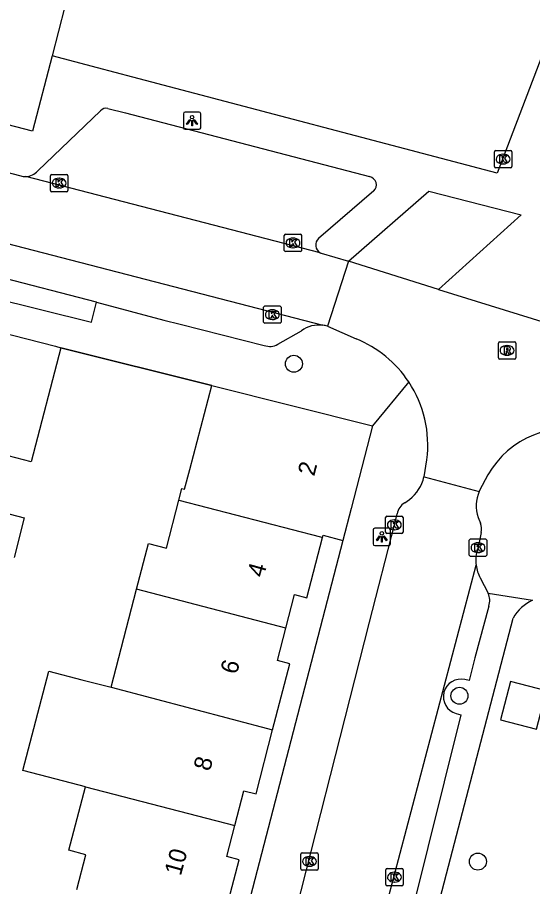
# Model space of a CAD drawing. Extents: x 163686 to 164493, y 382719 to 383870.
# Drawn here: x 164174.1 to 164203.8, y 383167.2 to 383217.3 of the extents above; entities that cross this region are included whole.
import ezdxf

# ---------------------------------------------------------------- set-up
doc = ezdxf.new("R2010")
doc.units = 0
for name, color, linetype in [('IMGEO_Boom', 7, 'Continuous'), ('IMGEO_Kolk', 7, 'Continuous'), ('IMGEO_Lichtpunt', 7, 'Continuous'), ('IMGEO_Muur', 7, 'Continuous'), ('IMGEO_Pand', 7, 'Continuous'), ('IMGEO_Pand_nummerreeks', 7, 'Continuous'), ('IMGEO_Rijbaan_lokaal_open', 7, 'Continuous'), ('IMGEO_Rioolput', 7, 'Continuous'), ('IMGEO_Voetpad_open', 7, 'Continuous')]:
    doc.layers.add(name, color=color, linetype=linetype)

msp = doc.modelspace()

# ---------------------------------------------------------------- linework, layer by layer
at = {"layer": 'IMGEO_Boom'}
for centre in [(164190.006, 383197.355), (164199.541, 383178.233), (164200.602, 383168.681)]:
    msp.add_circle(centre, 0.489, dxfattribs=at)
at = {"layer": 'IMGEO_Kolk'}
for p, q in [((164201.553, 383208.718), (164201.553, 383209.57)), ((164201.628, 383209.644), (164202.48, 383209.644)), ((164202.041, 383209.424), (164202.066, 383209.424)), ((164202.554, 383209.57), (164202.554, 383208.718)), ((164202.064, 383208.864), (164202.039, 383208.864)), ((164175.987, 383207.336), (164175.987, 383208.188)), ((164176.062, 383208.262), (164176.914, 383208.262)), ((164176.988, 383208.188), (164176.988, 383207.336)), ((164202.48, 383208.644), (164201.628, 383208.644)), ((164176.475, 383208.042), (164176.5, 383208.042)), ((164176.914, 383207.262), (164176.062, 383207.262)), ((164176.498, 383207.482), (164176.473, 383207.482)), ((164189.452, 383203.888), (164189.452, 383204.74)), ((164189.527, 383204.814), (164190.379, 383204.814)), ((164190.453, 383204.74), (164190.453, 383203.888)), ((164189.94, 383204.594), (164189.965, 383204.594)), ((164190.379, 383203.814), (164189.527, 383203.814)), ((164189.963, 383204.034), (164189.938, 383204.034)), ((164188.338, 383200.684), (164189.19, 383200.684)), ((164188.263, 383199.758), (164188.263, 383200.61)), ((164188.751, 383200.464), (164188.776, 383200.464)), ((164189.264, 383200.61), (164189.264, 383199.758)), ((164189.19, 383199.684), (164188.338, 383199.684)), ((164188.774, 383199.904), (164188.749, 383199.904)), ((164195.29, 383187.652), (164195.29, 383188.504)), ((164195.365, 383188.578), (164196.217, 383188.578)), ((164195.778, 383188.358), (164195.803, 383188.358)), ((164196.291, 383188.504), (164196.291, 383187.652)), ((164195.801, 383187.798), (164195.776, 383187.798)), ((164196.217, 383187.578), (164195.365, 383187.578)), ((164200.109, 383186.338), (164200.109, 383187.19)), ((164200.184, 383187.264), (164201.036, 383187.264)), ((164201.11, 383187.19), (164201.11, 383186.338)), ((164200.597, 383187.044), (164200.622, 383187.044)), ((164201.036, 383186.264), (164200.184, 383186.264)), ((164200.62, 383186.484), (164200.595, 383186.484)), ((164190.4, 383168.266), (164190.4, 383169.118)), ((164190.475, 383169.192), (164191.327, 383169.192)), ((164191.401, 383169.118), (164191.401, 383168.266)), ((164190.888, 383168.972), (164190.913, 383168.972)), ((164191.327, 383168.192), (164190.475, 383168.192)), ((164190.911, 383168.412), (164190.886, 383168.412)), ((164195.294, 383167.361), (164195.294, 383168.213)), ((164195.369, 383168.287), (164196.221, 383168.287)), ((164196.295, 383168.213), (164196.295, 383167.361)), ((164195.782, 383168.067), (164195.807, 383168.067)), ((164196.221, 383167.287), (164195.369, 383167.287)), ((164195.805, 383167.507), (164195.78, 383167.507))]:
    msp.add_line(p, q, dxfattribs=at)
for points in [[(164201.553, 383208.718), (164201.553, 383209.57)], [(164201.628, 383209.644), (164202.48, 383209.644)], [(164201.874, 383209.344), (164201.997, 383209.344), (164201.997, 383209.193), (164202.127, 383209.344), (164202.291, 383209.344), (164202.145, 383209.193), (164202.298, 383208.944), (164202.146, 383208.944), (164202.061, 383209.108), (164201.997, 383209.041), (164201.997, 383208.944), (164201.874, 383208.944), (164201.874, 383209.344)], [(164202.554, 383209.57), (164202.554, 383208.718)], [(164175.987, 383207.336), (164175.987, 383208.188)], [(164176.062, 383208.262), (164176.914, 383208.262)], [(164176.988, 383208.188), (164176.988, 383207.336)], [(164202.48, 383208.644), (164201.628, 383208.644)], [(164176.308, 383207.962), (164176.431, 383207.962), (164176.431, 383207.811), (164176.561, 383207.962), (164176.725, 383207.962), (164176.579, 383207.811), (164176.732, 383207.562), (164176.58, 383207.562), (164176.495, 383207.726), (164176.431, 383207.659), (164176.431, 383207.562), (164176.308, 383207.562), (164176.308, 383207.962)], [(164176.914, 383207.262), (164176.062, 383207.262)], [(164189.452, 383203.888), (164189.452, 383204.74)], [(164189.527, 383204.814), (164190.379, 383204.814)], [(164190.453, 383204.74), (164190.453, 383203.888)], [(164189.773, 383204.514), (164189.896, 383204.514), (164189.896, 383204.363), (164190.026, 383204.514), (164190.19, 383204.514), (164190.044, 383204.363), (164190.197, 383204.114), (164190.045, 383204.114), (164189.96, 383204.278), (164189.896, 383204.211), (164189.896, 383204.114), (164189.773, 383204.114), (164189.773, 383204.514)], [(164190.379, 383203.814), (164189.527, 383203.814)], [(164188.338, 383200.684), (164189.19, 383200.684)], [(164188.263, 383199.758), (164188.263, 383200.61)], [(164188.584, 383200.384), (164188.707, 383200.384), (164188.707, 383200.233), (164188.837, 383200.384), (164189.001, 383200.384), (164188.855, 383200.233), (164189.008, 383199.984), (164188.856, 383199.984), (164188.771, 383200.148), (164188.707, 383200.081), (164188.707, 383199.984), (164188.584, 383199.984), (164188.584, 383200.384)], [(164189.264, 383200.61), (164189.264, 383199.758)], [(164189.19, 383199.684), (164188.338, 383199.684)], [(164195.29, 383187.652), (164195.29, 383188.504)], [(164195.365, 383188.578), (164196.217, 383188.578)], [(164195.611, 383188.278), (164195.734, 383188.278), (164195.734, 383188.127), (164195.864, 383188.278), (164196.028, 383188.278), (164195.882, 383188.127), (164196.035, 383187.878), (164195.883, 383187.878), (164195.798, 383188.042), (164195.734, 383187.975), (164195.734, 383187.878), (164195.611, 383187.878), (164195.611, 383188.278)], [(164196.291, 383188.504), (164196.291, 383187.652)], [(164196.217, 383187.578), (164195.365, 383187.578)], [(164200.109, 383186.338), (164200.109, 383187.19)], [(164200.184, 383187.264), (164201.036, 383187.264)], [(164201.11, 383187.19), (164201.11, 383186.338)], [(164200.43, 383186.964), (164200.553, 383186.964), (164200.553, 383186.813), (164200.683, 383186.964), (164200.847, 383186.964), (164200.701, 383186.813), (164200.854, 383186.564), (164200.702, 383186.564), (164200.617, 383186.728), (164200.553, 383186.661), (164200.553, 383186.564), (164200.43, 383186.564), (164200.43, 383186.964)], [(164201.036, 383186.264), (164200.184, 383186.264)], [(164190.4, 383168.266), (164190.4, 383169.118)], [(164190.475, 383169.192), (164191.327, 383169.192)], [(164191.401, 383169.118), (164191.401, 383168.266)], [(164190.721, 383168.892), (164190.844, 383168.892), (164190.844, 383168.741), (164190.974, 383168.892), (164191.138, 383168.892), (164190.992, 383168.741), (164191.145, 383168.492), (164190.993, 383168.492), (164190.908, 383168.656), (164190.844, 383168.589), (164190.844, 383168.492), (164190.721, 383168.492), (164190.721, 383168.892)], [(164191.327, 383168.192), (164190.475, 383168.192)], [(164195.294, 383167.361), (164195.294, 383168.213)], [(164195.369, 383168.287), (164196.221, 383168.287)], [(164196.295, 383168.213), (164196.295, 383167.361)], [(164195.615, 383167.987), (164195.738, 383167.987), (164195.738, 383167.836), (164195.868, 383167.987), (164196.032, 383167.987), (164195.886, 383167.836), (164196.039, 383167.587), (164195.887, 383167.587), (164195.802, 383167.751), (164195.738, 383167.684), (164195.738, 383167.587), (164195.615, 383167.587), (164195.615, 383167.987)], [(164196.221, 383167.287), (164195.369, 383167.287)]]:
    msp.add_lwpolyline(points, dxfattribs=at)
for centre, start, end in [((164201.63, 383209.568), 91.552, 178.448), ((164201.63, 383209.568), 91.552, 178.448), ((164202.478, 383209.568), 1.552, 88.448), ((164202.478, 383209.568), 1.552, 88.448), ((164201.63, 383208.72), 181.552, 268.448), ((164201.63, 383208.72), 181.552, 268.448), ((164202.478, 383208.72), 271.552, 358.448), ((164202.478, 383208.72), 271.552, 358.448), ((164176.064, 383208.186), 91.552, 178.448), ((164176.064, 383208.186), 91.552, 178.448), ((164176.912, 383208.186), 1.552, 88.448), ((164176.912, 383208.186), 1.552, 88.448), ((164176.064, 383207.338), 181.552, 268.448), ((164176.064, 383207.338), 181.552, 268.448), ((164176.912, 383207.338), 271.552, 358.448), ((164176.912, 383207.338), 271.552, 358.448), ((164189.529, 383204.738), 91.552, 178.448), ((164189.529, 383204.738), 91.552, 178.448), ((164190.377, 383204.738), 1.552, 88.448), ((164190.377, 383204.738), 1.552, 88.448), ((164189.529, 383203.89), 181.552, 268.448), ((164189.529, 383203.89), 181.552, 268.448), ((164190.377, 383203.89), 271.552, 358.448), ((164190.377, 383203.89), 271.552, 358.448), ((164188.34, 383200.608), 91.552, 178.448), ((164188.34, 383200.608), 91.552, 178.448), ((164189.188, 383200.608), 1.552, 88.448), ((164189.188, 383200.608), 1.552, 88.448), ((164188.34, 383199.76), 181.552, 268.448), ((164188.34, 383199.76), 181.552, 268.448), ((164189.188, 383199.76), 271.552, 358.448), ((164189.188, 383199.76), 271.552, 358.448), ((164195.367, 383188.502), 91.552, 178.448), ((164195.367, 383188.502), 91.552, 178.448), ((164196.215, 383188.502), 1.552, 88.448), ((164196.215, 383188.502), 1.552, 88.448), ((164195.367, 383187.654), 181.552, 268.448), ((164195.367, 383187.654), 181.552, 268.448), ((164196.215, 383187.654), 271.552, 358.448), ((164196.215, 383187.654), 271.552, 358.448), ((164200.186, 383187.188), 91.552, 178.448), ((164200.186, 383187.188), 91.552, 178.448), ((164201.034, 383187.188), 1.552, 88.448), ((164201.034, 383187.188), 1.552, 88.448), ((164200.186, 383186.34), 181.552, 268.448), ((164200.186, 383186.34), 181.552, 268.448), ((164201.034, 383186.34), 271.552, 358.448), ((164201.034, 383186.34), 271.552, 358.448), ((164190.477, 383169.116), 91.552, 178.448), ((164190.477, 383169.116), 91.552, 178.448), ((164191.325, 383169.116), 1.552, 88.448), ((164191.325, 383169.116), 1.552, 88.448), ((164190.477, 383168.268), 181.552, 268.448), ((164190.477, 383168.268), 181.552, 268.448), ((164191.325, 383168.268), 271.552, 358.448), ((164191.325, 383168.268), 271.552, 358.448), ((164195.371, 383168.211), 91.552, 178.448), ((164195.371, 383168.211), 91.552, 178.448), ((164196.219, 383168.211), 1.552, 88.448), ((164196.219, 383168.211), 1.552, 88.448), ((164195.371, 383167.363), 181.552, 268.448), ((164195.371, 383167.363), 181.552, 268.448), ((164196.219, 383167.363), 271.552, 358.448), ((164196.219, 383167.363), 271.552, 358.448)]:
    msp.add_arc(centre, 0.0765, start, end, dxfattribs=at)
for centre, major_axis, ratio, start_param, end_param in [((164202.04, 383209.144), (-0.387, 0.002), 0.722429, 4.712389, 7.853982), ((164202.065, 383209.144), (-0.39, 0.002), 0.717154, 1.570796, 4.712389), ((164176.474, 383207.762), (-0.387, 0.002), 0.722429, 4.712389, 7.853982), ((164176.499, 383207.762), (-0.39, 0.002), 0.717154, 1.570796, 4.712389), ((164189.939, 383204.314), (-0.387, 0.002), 0.722429, 4.712389, 7.853982), ((164189.964, 383204.314), (-0.39, 0.002), 0.717154, 1.570796, 4.712389), ((164188.75, 383200.184), (-0.387, 0.002), 0.722429, 4.712389, 7.853982), ((164188.775, 383200.184), (-0.39, 0.002), 0.717154, 1.570796, 4.712389), ((164195.777, 383188.078), (-0.387, 0.002), 0.722429, 4.712389, 7.853982), ((164195.802, 383188.078), (-0.39, 0.002), 0.717154, 1.570796, 4.712389), ((164200.596, 383186.764), (-0.387, 0.002), 0.722429, 4.712389, 7.853982), ((164200.621, 383186.764), (-0.39, 0.002), 0.717154, 1.570796, 4.712389), ((164190.887, 383168.692), (-0.387, 0.002), 0.722429, 4.712389, 7.853982), ((164190.912, 383168.692), (-0.39, 0.002), 0.717154, 1.570796, 4.712389), ((164195.781, 383167.787), (-0.387, 0.002), 0.722429, 4.712389, 7.853982), ((164195.806, 383167.787), (-0.39, 0.002), 0.717154, 1.570796, 4.712389)]:
    msp.add_ellipse(centre, major_axis=major_axis, ratio=ratio, start_param=start_param, end_param=end_param, dxfattribs=at)
at = {"layer": 'IMGEO_Lichtpunt'}
for p, q in [((164183.641, 383211.759), (164183.641, 383210.952)), ((164183.641, 383211.759), (164183.641, 383210.952)), ((164184.543, 383211.854), (164183.735, 383211.854)), ((164184.543, 383211.854), (164183.735, 383211.854)), ((164184.637, 383210.952), (164184.637, 383211.759)), ((164184.637, 383210.952), (164184.637, 383211.759)), ((164183.735, 383210.858), (164184.543, 383210.858)), ((164183.735, 383210.858), (164184.543, 383210.858)), ((164194.569, 383187.788), (164194.569, 383186.981)), ((164194.569, 383187.788), (164194.569, 383186.981)), ((164195.471, 383187.883), (164194.663, 383187.883)), ((164195.471, 383187.883), (164194.663, 383187.883)), ((164195.565, 383186.981), (164195.565, 383187.788)), ((164195.565, 383186.981), (164195.565, 383187.788)), ((164194.663, 383186.887), (164195.471, 383186.887)), ((164194.663, 383186.887), (164195.471, 383186.887))]:
    msp.add_line(p, q, dxfattribs=at)
for points in [[(164184.015, 383211.423), (164184.054, 383211.395), (164183.866, 383211.133), (164183.828, 383211.16), (164184.015, 383211.423)], [(164184.117, 383211.375), (164184.164, 383211.375), (164184.164, 383211.053), (164184.117, 383211.053), (164184.117, 383211.375)], [(164184.227, 383211.395), (164184.265, 383211.422), (164184.452, 383211.16), (164184.413, 383211.132), (164184.227, 383211.395)], [(164194.943, 383187.452), (164194.982, 383187.424), (164194.794, 383187.162), (164194.756, 383187.189), (164194.943, 383187.452)], [(164195.045, 383187.404), (164195.092, 383187.404), (164195.092, 383187.082), (164195.045, 383187.082), (164195.045, 383187.404)], [(164195.155, 383187.424), (164195.193, 383187.451), (164195.38, 383187.189), (164195.341, 383187.161), (164195.155, 383187.424)]]:
    msp.add_lwpolyline(points, dxfattribs=at)
for centre in [(164184.14, 383211.557), (164195.068, 383187.586)]:
    msp.add_circle(centre, 0.0994, dxfattribs=at)
for centre, start, end in [((164183.735, 383211.759), 90, 180), ((164183.735, 383211.759), 90, 180), ((164184.543, 383211.759), 0, 90), ((164184.543, 383211.759), 0, 90), ((164183.735, 383210.952), 180, 270), ((164183.735, 383210.952), 180, 270), ((164184.543, 383210.952), 270, 0), ((164184.543, 383210.952), 270, 360), ((164194.663, 383187.788), 90, 180), ((164194.663, 383187.788), 90, 180), ((164195.471, 383187.788), 0, 90), ((164195.471, 383187.788), 0, 90), ((164194.663, 383186.981), 180, 270), ((164194.663, 383186.981), 180, 270), ((164195.471, 383186.981), 270, 0), ((164195.471, 383186.981), 270, 360)]:
    msp.add_arc(centre, 0.0946, start, end, dxfattribs=at)
at = {"layer": 'IMGEO_Muur'}
msp.add_lwpolyline([(164176.583, 383198.281), (164185.275, 383196.098)], dxfattribs=at)
at = {"layer": 'IMGEO_Pand'}
for points in [[(164176.086, 383215.093), (164174.958, 383210.745), (164163.56, 383213.701), (164165.194, 383220.005), (164164.803, 383220.106), (164165.555, 383223.008), (164165.979, 383222.898), (164167.529, 383228.876)], [(164176.82, 383217.925), (164176.086, 383215.093)], [(164173.473, 383199.087), (164173.798, 383199.003), (164176.279, 383198.36), (164176.583, 383198.281)], [(164176.583, 383198.281), (164174.876, 383191.699), (164171.766, 383192.505)], [(164183.379, 383189.505), (164183.551, 383190.167), (164183.712, 383190.125), (164184.009, 383191.261), (164185.275, 383196.098)], [(164185.275, 383196.098), (164194.537, 383193.772)], [(164194.537, 383193.772), (164193.301, 383189.011), (164192.826, 383187.181)], [(164171.003, 383189.379), (164174.475, 383188.478), (164173.885, 383186.203)], [(164180.944, 383184.366), (164181.629, 383187), (164182.658, 383186.732), (164183.379, 383189.505)], [(164183.379, 383189.505), (164191.535, 383187.38), (164191.651, 383187.35)], [(164189.546, 383182.128), (164190.046, 383184.06), (164190.752, 383183.877), (164191.651, 383187.35)], [(164191.651, 383187.35), (164191.684, 383187.478), (164192.826, 383187.181)], [(164179.476, 383178.72), (164180.944, 383184.366)], [(164189.546, 383182.128), (164180.944, 383184.366)], [(164188.78, 383176.264), (164189.769, 383180.082), (164189.063, 383180.265), (164189.546, 383182.128)], [(164177.995, 383172.992), (164176.304, 383173.432), (164174.397, 383173.928), (164175.886, 383179.654), (164177.792, 383179.158), (164179.476, 383178.72)], [(164179.476, 383178.72), (164188.78, 383176.264)], [(164204.552, 383178.518), (164202.48, 383179.052), (164201.911, 383176.845), (164203.983, 383176.311), (164204.552, 383178.518)], [(164186.601, 383170.759), (164187.12, 383172.763), (164187.826, 383172.58), (164188.78, 383176.264)], [(164177.507, 383167.068), (164178.03, 383169.079), (164177.044, 383169.336), (164177.995, 383172.992)], [(164177.995, 383172.992), (164186.601, 383170.759)], [(164185.839, 383164.904), (164186.844, 383168.785), (164186.138, 383168.968), (164186.601, 383170.759)]]:
    msp.add_lwpolyline(points, dxfattribs=at)
at = {"layer": 'IMGEO_Rijbaan_lokaal_open'}
for points in [[(164065.47, 383232.191), (164137.37, 383213.628), (164191.674, 383199.573)], [(164159.311, 383212.095), (164163.428, 383211.006), (164174.271, 383208.173)], [(164191.519, 383203.748), (164174.565, 383208.139)], [(164191.519, 383203.748), (164191.548, 383203.733), (164191.577, 383203.719), (164193.144, 383203.259)], [(164193.144, 383203.259), (164191.936, 383199.519)], [(164198.344, 383201.637), (164193.144, 383203.259)], [(164178.631, 383200.91), (164172.83, 383202.406)], [(164198.344, 383201.637), (164211.291, 383197.629), (164212.176, 383197.307)], [(164178.631, 383200.91), (164182.52, 383199.875), (164183.453, 383199.638), (164188.301, 383198.414)], [(164189.075, 383198.48), (164190.439, 383199.257)], [(164191.936, 383199.519), (164193.591, 383198.789)], [(164197.5, 383190.84), (164197.667, 383191.827)], [(164197.5, 383190.84), (164200.68, 383190.002)], [(164201.176, 383190.951), (164200.702, 383190.05), (164200.68, 383190.002)], [(164196.387, 383189.35), (164196.666, 383189.542)], [(164185.032, 383146.554), (164185.499, 383148.358), (164189.313, 383162.614), (164194.358, 383182.464), (164195.791, 383188.078), (164195.962, 383188.713)], [(164200.622, 383188.506), (164200.761, 383188.179)], [(164200.79, 383187.637), (164200.61, 383186.764), (164200.542, 383186.562)], [(164195.035, 383165.03), (164200.503, 383185.752)]]:
    msp.add_lwpolyline(points, dxfattribs=at)
for centre, radius, start, end in [((164174.531, 383209.136), 0.997, 254.8684, 271.9381), ((164191.457, 383197.851), 1.736, 82.8053, 125.8994), ((164191.451, 383197.83), 1.757, 73.9877, 82.7204), ((164191.101, 383192.656), 6.619, 33.4661, 67.9036), ((164188.621, 383199.232), 0.878, 248.6214, 301.1264), ((164191.107, 383192.659), 6.612, 352.77, 33.4714), ((164205.874, 383188.236), 5.426, 74.9953, 149.9735), ((164195.189, 383191.408), 2.379, 308.3597, 346.1966), ((164202.546, 383189.181), 2.039, 156.2366, 199.3229), ((164196.818, 383188.602), 0.864, 119.9723, 172.6061), ((164199.919, 383187.862), 0.9, 345.5048, 20.6207), ((164202.426, 383186.065), 1.948, 165.2314, 189.2555)]:
    msp.add_arc(centre, radius, start, end, dxfattribs=at)
at = {"layer": 'IMGEO_Rioolput'}
for p, q in [((164201.782, 383197.698), (164201.782, 383198.55)), ((164201.857, 383198.624), (164202.709, 383198.624)), ((164202.27, 383198.404), (164202.295, 383198.404)), ((164202.783, 383198.55), (164202.783, 383197.698)), ((164202.293, 383197.844), (164202.268, 383197.844)), ((164202.709, 383197.624), (164201.857, 383197.624))]:
    msp.add_line(p, q, dxfattribs=at)
for points in [[(164201.782, 383197.698), (164201.782, 383198.55)], [(164201.857, 383198.624), (164202.709, 383198.624)], [(164202.371, 383198.322), (164202.119, 383198.324), (164202.119, 383197.924)], [(164202.297, 383198.243), (164202.243, 383198.243), (164202.243, 383198.162)], [(164202.243, 383198.162), (164202.295, 383198.162)], [(164202.783, 383198.55), (164202.783, 383197.698)], [(164202.119, 383197.924), (164202.243, 383197.924), (164202.243, 383198.086), (164202.254, 383198.086)], [(164202.301, 383198.057), (164202.372, 383197.924), (164202.512, 383197.924), (164202.447, 383198.05)], [(164202.709, 383197.624), (164201.857, 383197.624)]]:
    msp.add_lwpolyline(points, dxfattribs=at)
for centre, radius, start, end in [((164201.859, 383198.548), 0.0765, 91.552, 178.448), ((164201.859, 383198.548), 0.0765, 91.552, 178.448), ((164202.279, 383198.351), 0.19, 274.7715, 282.9687), ((164202.303, 383198.147), 0.0964, 77.0061, 93.1865), ((164202.317, 383198.204), 0.0378, 276.6634, 79.6772), ((164202.37, 383198.212), 0.109, 350.3612, 89.416), ((164202.368, 383198.212), 0.112, 277.5842, 350.9817), ((164202.707, 383198.548), 0.0765, 1.552, 88.448), ((164202.707, 383198.548), 0.0765, 1.552, 88.448), ((164201.859, 383197.7), 0.0765, 181.552, 268.448), ((164201.859, 383197.7), 0.0765, 181.552, 268.448), ((164202.253, 383198.033), 0.0533, 26.0293, 88.6989), ((164202.352, 383197.997), 0.108, 29.5134, 73.7905), ((164202.707, 383197.7), 0.0765, 271.552, 358.448), ((164202.707, 383197.7), 0.0765, 271.552, 358.448)]:
    msp.add_arc(centre, radius, start, end, dxfattribs=at)
for centre, major_axis, ratio, start_param, end_param in [((164202.269, 383198.124), (-0.387, 0.002), 0.722429, 4.712389, 7.853982), ((164202.294, 383198.124), (-0.39, 0.002), 0.717154, 1.570796, 4.712389)]:
    msp.add_ellipse(centre, major_axis=major_axis, ratio=ratio, start_param=start_param, end_param=end_param, dxfattribs=at)
at = {"layer": 'IMGEO_Voetpad_open'}
for points in [[(164211.902, 383235.056), (164211.56, 383234.158), (164202.06, 383209.236), (164201.717, 383208.336), (164180.721, 383213.871), (164178.697, 383214.405), (164176.086, 383215.093)], [(164175.248, 383208.459), (164178.872, 383211.928)], [(164179.296, 383212.06), (164180.308, 383211.798), (164194.367, 383208.132)], [(164194.606, 383207.31), (164191.428, 383204.572)], [(164193.144, 383203.259), (164197.787, 383207.289), (164203.1, 383205.927), (164198.344, 383201.637)], [(164172.83, 383202.406), (164172.528, 383201.19), (164178.343, 383199.742), (164178.631, 383200.91)], [(164185.275, 383196.098), (164176.583, 383198.281)], [(164196.623, 383196.306), (164194.537, 383193.772)], [(164192.826, 383187.181), (164184.107, 383153.593)], [(164200.736, 383185.025), (164201.195, 383184.141)], [(164201.195, 383184.141), (164203.756, 383183.734)], [(164201.225, 383183.394), (164200.426, 383180.42), (164200.102, 383179.112), (164199.858, 383179.165)], [(164196.458, 383158.996), (164202.633, 383182.709)], [(164199.351, 383177.21), (164199.612, 383177.131), (164196.765, 383165.629), (164196.365, 383165.743)]]:
    msp.add_lwpolyline(points, dxfattribs=at)
for centre, radius, start, end in [((164179.186, 383211.667), 0.408, 74.3234, 140.2615), ((164174.529, 383209.105), 0.967, 272.1531, 318.0551), ((164194.274, 383207.659), 0.482, 313.5755, 78.8485), ((164191.781, 383204.194), 0.517, 133.058, 239.5461), ((164202.635, 383186.034), 2.15, 187.5445, 207.9963), ((164200.313, 383183.731), 0.973, 339.6987, 24.9009), ((164204.802, 383181.46), 2.503, 114.7093, 150.0663), ((164199.628, 383178.181), 1.01, 76.8261, 254.0968)]:
    msp.add_arc(centre, radius, start, end, dxfattribs=at)

# ---------------------------------------------------------------- texts
at = {"layer": 'IMGEO_Pand_nummerreeks'}
for s, rotation, p in [('2', 75.4474, (164191.173, 383190.841)), ('4', 74.4785, (164188.258, 383185)), ('6', 74.4785, (164186.709, 383179.422)), ('8', 74.4788, (164185.162, 383173.848)), ('10', 74.4785, (164183.489, 383167.825))]:
    msp.add_text(s, height=1, rotation=rotation, dxfattribs=at).set_placement(p)

doc.saveas('drawing.dxf')
